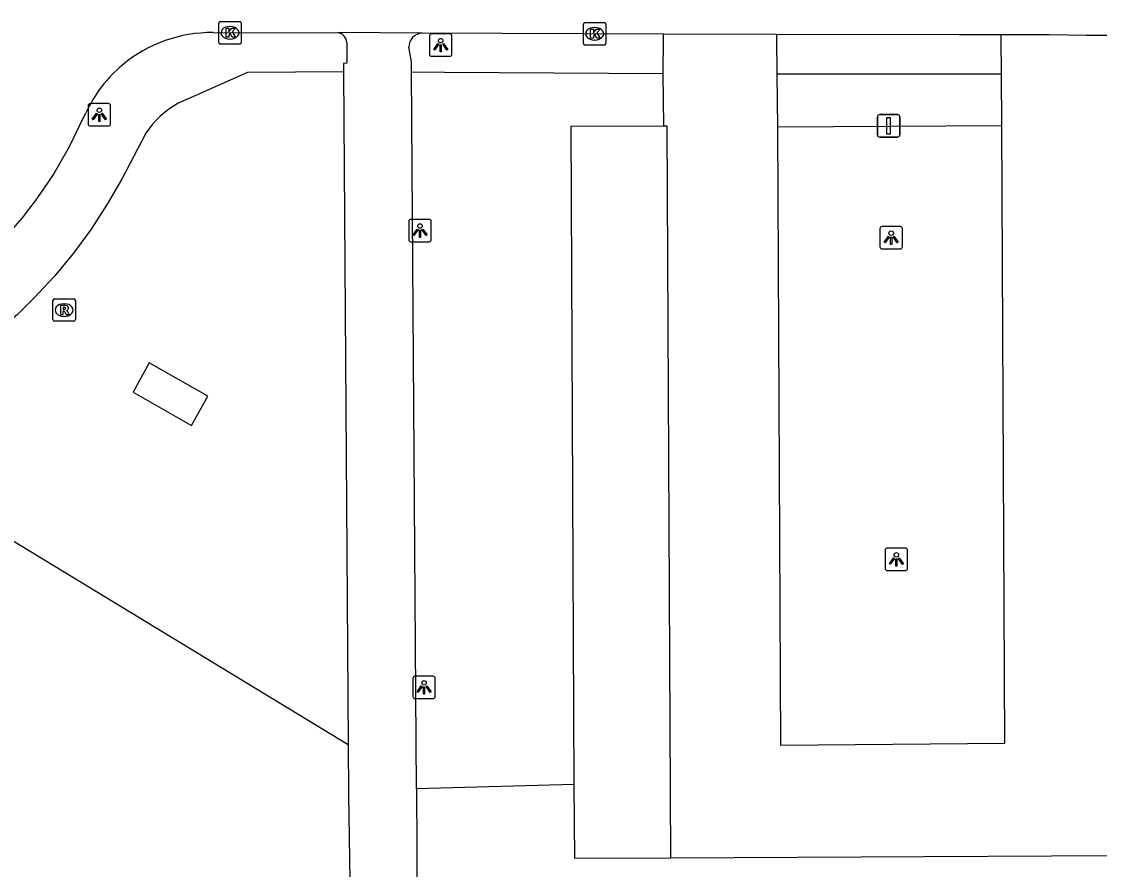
# Model space of a CAD drawing. Extents: x 161477 to 163040, y 383680 to 384868.
# Drawn here: x 162435.81 to 162483.74, y 384149.4 to 384187.13 of the extents above; entities that cross this region are included whole.
import ezdxf

# ---------------------------------------------------------------- set-up
doc = ezdxf.new("R2010")
doc.units = 0
for name, color, linetype in [('IMGEO_Fietspad_open', 7, 'Continuous'), ('IMGEO_Gemengd_bos', 7, 'Continuous'), ('IMGEO_Groenvoorziening', 7, 'Continuous'), ('IMGEO_Kolk', 7, 'Continuous'), ('IMGEO_Lichtpunt', 7, 'Continuous'), ('IMGEO_Parkeervlak_open', 7, 'Continuous'), ('IMGEO_Rijbaan_lokaal_open', 7, 'Continuous'), ('IMGEO_Rioolput', 7, 'Continuous'), ('IMGEO_Verkeersbordpaal', 7, 'Continuous'), ('IMGEO_Voetpad_gesloten', 7, 'Continuous'), ('IMGEO_Voetpad_open', 7, 'Continuous')]:
    doc.layers.add(name, color=color, linetype=linetype)

msp = doc.modelspace()

# ---------------------------------------------------------------- linework, layer by layer
at = {"layer": 'IMGEO_Fietspad_open'}
for points in [[(162450.276, 384186.192), (162450.27, 384185.283), (162450.122, 384185.265), (162450.124, 384184.889)], [(162453.145, 384184.893), (162453.142, 384185.341), (162453.034, 384185.99)], [(162450.124, 384184.889), (162450.329, 384154.952)], [(162453.373, 384152.987), (162453.145, 384184.893)], [(162450.329, 384154.952), (162450.344, 384152.729), (162450.624, 384134.544), (162450.351, 384131.883)], [(162453.373, 384152.987), (162453.484, 384131.863)]]:
    msp.add_lwpolyline(points, dxfattribs=at)
for centre, radius, start, end in [((162449.794, 384186.16), 0.483, 3.8425, 80.189), ((162453.638, 384186.003), 0.605, 91.9352, 181.2127)]:
    msp.add_arc(centre, radius, start, end, dxfattribs=at)
at = {"layer": 'IMGEO_Gemengd_bos'}
msp.add_lwpolyline([(162460.387, 384153.173), (162453.373, 384152.987)], dxfattribs=at)
at = {"layer": 'IMGEO_Groenvoorziening'}
msp.add_lwpolyline([(162423.686, 384161.363), (162430.2, 384167.193), (162450.329, 384154.952)], dxfattribs=at)
at = {"layer": 'IMGEO_Kolk'}
for p, q in [((162444.578, 384186.203), (162444.578, 384187.055)), ((162444.653, 384187.129), (162445.505, 384187.129)), ((162445.066, 384186.909), (162445.091, 384186.909)), ((162445.579, 384187.055), (162445.579, 384186.203)), ((162460.792, 384186.159), (162460.792, 384187.011)), ((162460.867, 384187.085), (162461.719, 384187.085)), ((162461.28, 384186.865), (162461.305, 384186.865)), ((162461.793, 384187.011), (162461.793, 384186.159)), ((162445.505, 384186.129), (162444.653, 384186.129)), ((162445.089, 384186.349), (162445.064, 384186.349)), ((162461.719, 384186.085), (162460.867, 384186.085)), ((162461.303, 384186.305), (162461.278, 384186.305))]:
    msp.add_line(p, q, dxfattribs=at)
for points in [[(162444.578, 384186.203), (162444.578, 384187.055)], [(162444.653, 384187.129), (162445.505, 384187.129)], [(162445.579, 384187.055), (162445.579, 384186.203)], [(162460.792, 384186.159), (162460.792, 384187.011)], [(162460.867, 384187.085), (162461.719, 384187.085)], [(162461.793, 384187.011), (162461.793, 384186.159)], [(162444.899, 384186.829), (162445.022, 384186.829), (162445.022, 384186.678), (162445.152, 384186.829), (162445.316, 384186.829), (162445.17, 384186.678), (162445.323, 384186.429), (162445.171, 384186.429), (162445.086, 384186.593), (162445.022, 384186.526), (162445.022, 384186.429), (162444.899, 384186.429), (162444.899, 384186.829)], [(162461.113, 384186.785), (162461.236, 384186.785), (162461.236, 384186.634), (162461.366, 384186.785), (162461.53, 384186.785), (162461.384, 384186.634), (162461.537, 384186.385), (162461.385, 384186.385), (162461.3, 384186.549), (162461.236, 384186.482), (162461.236, 384186.385), (162461.113, 384186.385), (162461.113, 384186.785)], [(162445.505, 384186.129), (162444.653, 384186.129)], [(162461.719, 384186.085), (162460.867, 384186.085)]]:
    msp.add_lwpolyline(points, dxfattribs=at)
for centre, start, end in [((162444.655, 384187.053), 91.552, 178.448), ((162444.655, 384187.053), 91.552, 178.448), ((162445.503, 384187.053), 1.552, 88.448), ((162445.503, 384187.053), 1.552, 88.448), ((162460.869, 384187.009), 91.552, 178.448), ((162460.869, 384187.009), 91.552, 178.448), ((162461.717, 384187.009), 1.552, 88.448), ((162461.717, 384187.009), 1.552, 88.448), ((162444.655, 384186.205), 181.552, 268.448), ((162444.655, 384186.205), 181.552, 268.448), ((162445.503, 384186.205), 271.552, 358.448), ((162445.503, 384186.205), 271.552, 358.448), ((162460.869, 384186.161), 181.552, 268.448), ((162460.869, 384186.161), 181.552, 268.448), ((162461.717, 384186.161), 271.552, 358.448), ((162461.717, 384186.161), 271.552, 358.448)]:
    msp.add_arc(centre, 0.0765, start, end, dxfattribs=at)
for centre, major_axis, ratio, start_param, end_param in [((162445.065, 384186.629), (-0.387, 0.002), 0.722429, 4.712389, 7.853982), ((162445.09, 384186.629), (-0.39, 0.002), 0.717154, 1.570796, 4.712389), ((162461.279, 384186.585), (-0.387, 0.002), 0.722429, 4.712389, 7.853982), ((162461.304, 384186.585), (-0.39, 0.002), 0.717154, 1.570796, 4.712389)]:
    msp.add_ellipse(centre, major_axis=major_axis, ratio=ratio, start_param=start_param, end_param=end_param, dxfattribs=at)
at = {"layer": 'IMGEO_Lichtpunt'}
for p, q in [((162453.947, 384186.483), (162453.947, 384185.676)), ((162453.947, 384186.483), (162453.947, 384185.676)), ((162454.849, 384186.578), (162454.041, 384186.578)), ((162454.849, 384186.578), (162454.041, 384186.578)), ((162454.943, 384185.676), (162454.943, 384186.483)), ((162454.943, 384185.676), (162454.943, 384186.483)), ((162454.041, 384185.582), (162454.849, 384185.582)), ((162454.041, 384185.582), (162454.849, 384185.582)), ((162438.767, 384183.383), (162438.767, 384182.576)), ((162438.767, 384183.383), (162438.767, 384182.576)), ((162439.669, 384183.478), (162438.861, 384183.478)), ((162439.669, 384183.478), (162438.861, 384183.478)), ((162439.763, 384182.576), (162439.763, 384183.383)), ((162439.763, 384182.576), (162439.763, 384183.383)), ((162438.861, 384182.482), (162439.669, 384182.482)), ((162438.861, 384182.482), (162439.669, 384182.482)), ((162453.027, 384178.233), (162453.027, 384177.426)), ((162453.027, 384178.233), (162453.027, 384177.426)), ((162453.929, 384178.328), (162453.121, 384178.328)), ((162453.929, 384178.328), (162453.121, 384178.328)), ((162454.023, 384177.426), (162454.023, 384178.233)), ((162454.023, 384177.426), (162454.023, 384178.233)), ((162473.977, 384177.913), (162473.977, 384177.106)), ((162473.977, 384177.913), (162473.977, 384177.106)), ((162474.879, 384178.008), (162474.071, 384178.008)), ((162474.879, 384178.008), (162474.071, 384178.008)), ((162474.973, 384177.106), (162474.973, 384177.913)), ((162474.973, 384177.106), (162474.973, 384177.913)), ((162453.121, 384177.332), (162453.929, 384177.332)), ((162453.121, 384177.332), (162453.929, 384177.332)), ((162474.071, 384177.012), (162474.879, 384177.012)), ((162474.071, 384177.012), (162474.879, 384177.012)), ((162474.207, 384163.603), (162474.207, 384162.796)), ((162474.207, 384163.603), (162474.207, 384162.796)), ((162475.109, 384163.698), (162474.301, 384163.698)), ((162475.109, 384163.698), (162474.301, 384163.698)), ((162475.203, 384162.796), (162475.203, 384163.603)), ((162475.203, 384162.796), (162475.203, 384163.603)), ((162474.301, 384162.702), (162475.109, 384162.702)), ((162474.301, 384162.702), (162475.109, 384162.702)), ((162453.207, 384157.903), (162453.207, 384157.096)), ((162453.207, 384157.903), (162453.207, 384157.096)), ((162454.109, 384157.998), (162453.301, 384157.998)), ((162454.109, 384157.998), (162453.301, 384157.998)), ((162454.203, 384157.096), (162454.203, 384157.903)), ((162454.203, 384157.096), (162454.203, 384157.903)), ((162453.301, 384157.002), (162454.109, 384157.002)), ((162453.301, 384157.002), (162454.109, 384157.002))]:
    msp.add_line(p, q, dxfattribs=at)
for points in [[(162454.321, 384186.147), (162454.36, 384186.119), (162454.172, 384185.857), (162454.134, 384185.884), (162454.321, 384186.147)], [(162454.423, 384186.099), (162454.47, 384186.099), (162454.47, 384185.777), (162454.423, 384185.777), (162454.423, 384186.099)], [(162454.533, 384186.119), (162454.571, 384186.146), (162454.758, 384185.884), (162454.719, 384185.856), (162454.533, 384186.119)], [(162439.141, 384183.047), (162439.18, 384183.019), (162438.992, 384182.757), (162438.954, 384182.784), (162439.141, 384183.047)], [(162439.353, 384183.019), (162439.391, 384183.046), (162439.578, 384182.784), (162439.539, 384182.756), (162439.353, 384183.019)], [(162439.243, 384182.999), (162439.29, 384182.999), (162439.29, 384182.677), (162439.243, 384182.677), (162439.243, 384182.999)], [(162453.401, 384177.897), (162453.44, 384177.869), (162453.252, 384177.607), (162453.214, 384177.634), (162453.401, 384177.897)], [(162453.503, 384177.849), (162453.55, 384177.849), (162453.55, 384177.527), (162453.503, 384177.527), (162453.503, 384177.849)], [(162453.613, 384177.869), (162453.651, 384177.896), (162453.838, 384177.634), (162453.799, 384177.606), (162453.613, 384177.869)], [(162474.351, 384177.577), (162474.39, 384177.549), (162474.202, 384177.287), (162474.164, 384177.314), (162474.351, 384177.577)], [(162474.453, 384177.529), (162474.5, 384177.529), (162474.5, 384177.207), (162474.453, 384177.207), (162474.453, 384177.529)], [(162474.563, 384177.549), (162474.601, 384177.576), (162474.788, 384177.314), (162474.749, 384177.286), (162474.563, 384177.549)], [(162474.581, 384163.267), (162474.62, 384163.239), (162474.432, 384162.977), (162474.394, 384163.004), (162474.581, 384163.267)], [(162474.683, 384163.219), (162474.73, 384163.219), (162474.73, 384162.897), (162474.683, 384162.897), (162474.683, 384163.219)], [(162474.793, 384163.239), (162474.831, 384163.266), (162475.018, 384163.004), (162474.979, 384162.976), (162474.793, 384163.239)], [(162453.581, 384157.567), (162453.62, 384157.539), (162453.432, 384157.277), (162453.394, 384157.304), (162453.581, 384157.567)], [(162453.683, 384157.519), (162453.73, 384157.519), (162453.73, 384157.197), (162453.683, 384157.197), (162453.683, 384157.519)], [(162453.793, 384157.539), (162453.831, 384157.566), (162454.018, 384157.304), (162453.979, 384157.276), (162453.793, 384157.539)]]:
    msp.add_lwpolyline(points, dxfattribs=at)
for centre in [(162454.446, 384186.281), (162439.266, 384183.181), (162453.526, 384178.031), (162474.476, 384177.711), (162474.706, 384163.401), (162453.706, 384157.701)]:
    msp.add_circle(centre, 0.0994, dxfattribs=at)
for centre, start, end in [((162454.041, 384186.483), 90, 180), ((162454.041, 384186.483), 90, 180), ((162454.849, 384186.483), 0, 90), ((162454.849, 384186.483), 0, 90), ((162454.041, 384185.676), 180, 270), ((162454.041, 384185.676), 180, 270), ((162454.849, 384185.676), 270, 0), ((162454.849, 384185.676), 270, 360), ((162438.861, 384183.383), 90, 180), ((162438.861, 384183.383), 90, 180), ((162439.669, 384183.383), 0, 90), ((162439.669, 384183.383), 0, 90), ((162438.861, 384182.576), 180, 270), ((162438.861, 384182.576), 180, 270), ((162439.669, 384182.576), 270, 0), ((162439.669, 384182.576), 270, 360), ((162453.121, 384178.233), 90, 180), ((162453.121, 384178.233), 90, 180), ((162453.929, 384178.233), 0, 90), ((162453.929, 384178.233), 0, 90), ((162474.071, 384177.913), 90, 180), ((162474.071, 384177.913), 90, 180), ((162474.879, 384177.913), 0, 90), ((162474.879, 384177.913), 0, 90), ((162453.121, 384177.426), 180, 270), ((162453.121, 384177.426), 180, 270), ((162453.929, 384177.426), 270, 0), ((162453.929, 384177.426), 270, 360), ((162474.071, 384177.106), 180, 270), ((162474.071, 384177.106), 180, 270), ((162474.879, 384177.106), 270, 0), ((162474.879, 384177.106), 270, 360), ((162474.301, 384163.603), 90, 180), ((162474.301, 384163.603), 90, 180), ((162475.109, 384163.603), 0, 90), ((162475.109, 384163.603), 0, 90), ((162474.301, 384162.796), 180, 270), ((162474.301, 384162.796), 180, 270), ((162475.109, 384162.796), 270, 0), ((162475.109, 384162.796), 270, 360), ((162453.301, 384157.903), 90, 180), ((162453.301, 384157.903), 90, 180), ((162454.109, 384157.903), 0, 90), ((162454.109, 384157.903), 0, 90), ((162453.301, 384157.096), 180, 270), ((162453.301, 384157.096), 180, 270), ((162454.109, 384157.096), 270, 0), ((162454.109, 384157.096), 270, 360)]:
    msp.add_arc(centre, 0.0946, start, end, dxfattribs=at)
at = {"layer": 'IMGEO_Parkeervlak_open'}
for points in [[(162460.387, 384153.173), (162460.245, 384182.475), (162464.361, 384182.493)], [(162479.399, 384182.495), (162469.415, 384182.429)], [(162464.661, 384149.9), (162460.403, 384149.884), (162460.387, 384153.173)]]:
    msp.add_lwpolyline(points, dxfattribs=at)
at = {"layer": 'IMGEO_Rijbaan_lokaal_open'}
for points in [[(162444.325, 384186.638), (162445.079, 384186.63), (162449.876, 384186.636)], [(162453.618, 384186.607), (162449.876, 384186.636)], [(162464.346, 384186.573), (162453.618, 384186.607)], [(162464.342, 384184.824), (162464.345, 384186.375), (162464.346, 384186.573)], [(162469.376, 384186.557), (162464.346, 384186.573)], [(162479.371, 384186.536), (162477.492, 384186.532), (162469.376, 384186.557)], [(162469.376, 384186.557), (162469.378, 384186.371), (162469.392, 384184.787)], [(162484.406, 384186.505), (162483.146, 384186.508), (162481.508, 384186.54), (162479.371, 384186.536)], [(162479.379, 384184.783), (162479.372, 384186.329), (162479.371, 384186.536)], [(162464.361, 384182.493), (162464.342, 384184.824)], [(162469.392, 384184.787), (162469.415, 384182.429)], [(162479.399, 384182.495), (162479.379, 384184.783)], [(162438.355, 384182.429), (162438.665, 384183.063)], [(162464.361, 384182.493), (162464.506, 384182.495), (162464.661, 384149.9)], [(162469.415, 384182.429), (162469.56, 384154.931), (162479.536, 384155.016), (162479.399, 384182.495)], [(162484.441, 384149.998), (162464.661, 384149.9)]]:
    msp.add_lwpolyline(points, dxfattribs=at)
for centre, radius, start, end in [((162444.254, 384180.491), 6.147, 89.3357, 129.9304), ((162444.245, 384180.484), 6.147, 129.8264, 155.1943), ((162421.256, 384190.29), 18.82, 289.0875, 335.3107)]:
    msp.add_arc(centre, radius, start, end, dxfattribs=at)
at = {"layer": 'IMGEO_Rioolput'}
for p, q in [((162437.199, 384173.864), (162437.199, 384174.716)), ((162437.274, 384174.79), (162438.126, 384174.79)), ((162437.687, 384174.57), (162437.712, 384174.57)), ((162438.2, 384174.716), (162438.2, 384173.864)), ((162437.71, 384174.01), (162437.685, 384174.01)), ((162438.126, 384173.79), (162437.274, 384173.79))]:
    msp.add_line(p, q, dxfattribs=at)
for points in [[(162437.199, 384173.864), (162437.199, 384174.716)], [(162437.274, 384174.79), (162438.126, 384174.79)], [(162437.788, 384174.488), (162437.536, 384174.49), (162437.536, 384174.09)], [(162437.714, 384174.409), (162437.66, 384174.409), (162437.66, 384174.328)], [(162438.2, 384174.716), (162438.2, 384173.864)], [(162437.536, 384174.09), (162437.66, 384174.09), (162437.66, 384174.252), (162437.671, 384174.252)], [(162437.66, 384174.328), (162437.712, 384174.328)], [(162437.718, 384174.223), (162437.789, 384174.09), (162437.929, 384174.09), (162437.864, 384174.216)], [(162438.126, 384173.79), (162437.274, 384173.79)]]:
    msp.add_lwpolyline(points, dxfattribs=at)
for centre, radius, start, end in [((162437.276, 384174.714), 0.0765, 91.552, 178.448), ((162437.276, 384174.714), 0.0765, 91.552, 178.448), ((162437.72, 384174.313), 0.0964, 77.0061, 93.1865), ((162437.734, 384174.37), 0.0378, 276.6634, 79.6772), ((162437.787, 384174.378), 0.109, 350.3612, 89.416), ((162438.124, 384174.714), 0.0765, 1.552, 88.448), ((162438.124, 384174.714), 0.0765, 1.552, 88.448), ((162437.67, 384174.199), 0.0533, 26.0293, 88.6989), ((162437.696, 384174.517), 0.19, 274.7715, 282.9687), ((162437.785, 384174.378), 0.112, 277.5842, 350.9817), ((162437.769, 384174.163), 0.108, 29.5134, 73.7905), ((162437.276, 384173.866), 0.0765, 181.552, 268.448), ((162437.276, 384173.866), 0.0765, 181.552, 268.448), ((162438.124, 384173.866), 0.0765, 271.552, 358.448), ((162438.124, 384173.866), 0.0765, 271.552, 358.448)]:
    msp.add_arc(centre, radius, start, end, dxfattribs=at)
for centre, major_axis, ratio, start_param, end_param in [((162437.686, 384174.29), (-0.387, 0.002), 0.722429, 4.712389, 7.853982), ((162437.711, 384174.29), (-0.39, 0.002), 0.717154, 1.570796, 4.712389)]:
    msp.add_ellipse(centre, major_axis=major_axis, ratio=ratio, start_param=start_param, end_param=end_param, dxfattribs=at)
at = {"layer": 'IMGEO_Verkeersbordpaal'}
for p, q in [((162473.865, 384182.09), (162473.865, 384182.89)), ((162473.865, 384182.89), (162473.865, 384182.09)), ((162473.965, 384182.99), (162474.755, 384182.99)), ((162474.755, 384182.99), (162473.965, 384182.99)), ((162474.855, 384182.89), (162474.855, 384182.09)), ((162474.855, 384182.09), (162474.855, 384182.89)), ((162474.755, 384181.99), (162473.965, 384181.99)), ((162473.965, 384181.99), (162474.755, 384181.99))]:
    msp.add_line(p, q, dxfattribs=at)
msp.add_lwpolyline([(162474.285, 384182.865), (162474.435, 384182.865), (162474.435, 384182.115), (162474.285, 384182.115), (162474.285, 384182.865)], dxfattribs=at)
for centre, start, end in [((162473.965, 384182.89), 90, 180), ((162473.965, 384182.89), 90, 180), ((162474.755, 384182.89), 0, 90), ((162474.755, 384182.89), 360, 90), ((162473.965, 384182.09), 180, 270), ((162473.965, 384182.09), 180, 270), ((162474.755, 384182.09), 270, 0), ((162474.755, 384182.09), 270, 0)]:
    msp.add_arc(centre, 0.1, start, end, dxfattribs=at)
at = {"layer": 'IMGEO_Voetpad_gesloten'}
msp.add_lwpolyline([(162441.488, 384171.949), (162440.77, 384170.634), (162443.367, 384169.153), (162444.086, 384170.466), (162441.488, 384171.949)], dxfattribs=at)
at = {"layer": 'IMGEO_Voetpad_open'}
for points in [[(162450.124, 384184.889), (162445.853, 384184.856), (162443.223, 384183.696), (162442.771, 384183.496), (162442.35, 384183.237), (162441.966, 384182.925), (162441.628, 384182.565), (162441.34, 384182.163), (162440.284, 384180.151), (162439.621, 384179.004), (162438.897, 384177.895), (162438.113, 384176.828), (162437.271, 384175.805), (162436.375, 384174.83), (162435.621, 384174.093), (162434.815, 384173.414), (162433.962, 384172.795), (162427.613, 384168.697), (162427.405, 384168.602), (162417.548, 384168.644)], [(162453.145, 384184.893), (162454.618, 384184.884), (162464.342, 384184.824)], [(162479.379, 384184.783), (162469.392, 384184.787)]]:
    msp.add_lwpolyline(points, dxfattribs=at)

doc.saveas('drawing.dxf')
